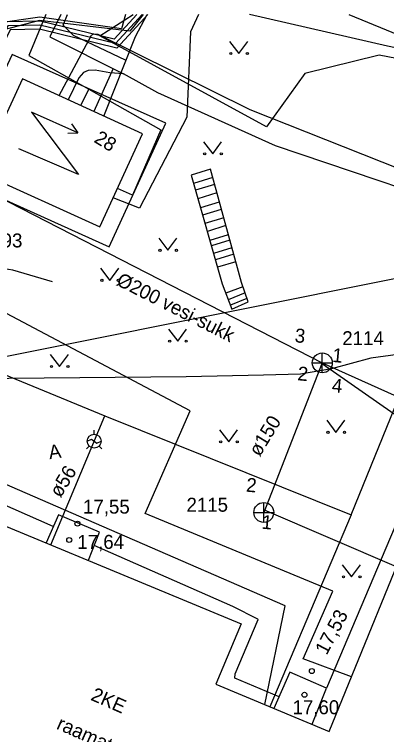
# Model space of a CAD drawing. Extents: x 713497 to 713863, y 6590062 to 6590327.
# Drawn here: x 713550.85 to 713569.52, y 6590291.24 to 6590327.39 of the extents above; entities that cross this region are included whole.
import ezdxf

# ---------------------------------------------------------------- set-up
doc = ezdxf.new("R2010")
doc.units = 0
for name, color, linetype in [('HALJASTUS', 7, 'Continuous'), ('HOONE', 7, 'Continuous'), ('HOONEDET', 7, 'Continuous'), ('KAEVU_NR', 7, 'Continuous'), ('KKAEV', 7, 'Continuous'), ('KORGUS', 7, 'Continuous'), ('KPKAABEL', 7, 'Continuous'), ('KTRASS', 7, 'Continuous'), ('MPKAABEL', 7, 'Continuous'), ('RAJATIS', 7, 'Continuous'), ('SITRASS', 7, 'Continuous'), ('TEE', 7, 'Continuous'), ('TORU NR', 7, 'Continuous'), ('TTRASS', 7, 'Continuous'), ('Слой 1', 7, 'Continuous')]:
    doc.layers.add(name, color=color, linetype=linetype)

msp = doc.modelspace()

# ---------------------------------------------------------------- linework, layer by layer
at = {"layer": 'HALJASTUS'}
for p, q in [((713561.647, 6590326.037), (713562.11, 6590325.43)), ((713562.11, 6590325.43), (713562.556, 6590326.037)), ((713560.337, 6590320.997), (713560.8, 6590320.39)), ((713560.8, 6590320.39), (713561.246, 6590320.997)), ((713558.087, 6590316.157), (713558.55, 6590315.55)), ((713558.55, 6590315.55), (713558.996, 6590316.157)), ((713555.177, 6590314.647), (713555.64, 6590314.04)), ((713555.64, 6590314.04), (713556.086, 6590314.647)), ((713558.577, 6590311.597), (713559.04, 6590310.99)), ((713559.04, 6590310.99), (713559.486, 6590311.597)), ((713552.647, 6590310.327), (713553.11, 6590309.72)), ((713553.11, 6590309.72), (713553.556, 6590310.327)), ((713566.517, 6590307.017), (713566.98, 6590306.41)), ((713566.98, 6590306.41), (713567.426, 6590307.017)), ((713561.137, 6590306.547), (713561.6, 6590305.94)), ((713561.6, 6590305.94), (713562.046, 6590306.547)), ((713567.297, 6590299.767), (713567.76, 6590299.16)), ((713567.76, 6590299.16), (713568.206, 6590299.767))]:
    msp.add_line(p, q, dxfattribs=at)
msp.add_lwpolyline([(713552.76, 6590313.96), (713550.78, 6590314.56), (713548.58, 6590314.89)], dxfattribs=at)
for centre in [(713561.709, 6590325.43), (713562.538, 6590325.43), (713560.399, 6590320.39), (713561.228, 6590320.39), (713558.149, 6590315.55), (713558.978, 6590315.55), (713555.239, 6590314.04), (713556.068, 6590314.04), (713558.639, 6590310.99), (713559.468, 6590310.99), (713552.709, 6590309.72), (713553.538, 6590309.72), (713566.579, 6590306.41), (713567.408, 6590306.41), (713561.199, 6590305.94), (713562.028, 6590305.94), (713567.359, 6590299.16), (713568.188, 6590299.16)]:
    msp.add_circle(centre, 0.055, dxfattribs=at)
at = {"layer": 'HOONE'}
for p, q in [((713554.85, 6590306.32), (713554.85, 6590306.517)), ((713554.5, 6590305.968), (713554.711, 6590306.074)), ((713554.711, 6590306.074), (713554.989, 6590305.866)), ((713554.989, 6590305.866), (713555.2, 6590305.972)), ((713554.603, 6590305.723), (713554.463, 6590305.583)), ((713555.097, 6590305.723), (713555.237, 6590305.583))]:
    msp.add_line(p, q, dxfattribs=at)
for points in [[(713576.17, 6590314.75), (713587.41, 6590310.13), (713584.84, 6590303.68), (713574.46, 6590277.88), (713561.56, 6590283.23), (713540.52, 6590292.12), (713545.44, 6590303.77), (713562.22, 6590296.81), (713560.95, 6590293.78), (713566.64, 6590291.4), (713576.17, 6590314.75)], [(713541.49, 6590312.96), (713555.39, 6590307.25)], [(713567.74, 6590302.28), (713570.34, 6590308.64)], [(713552.68, 6590300.77), (713555.39, 6590307.25)], [(713555.39, 6590307.25), (713567.74, 6590302.28)], [(713567.74, 6590302.28), (713563.67, 6590292.64)]]:
    msp.add_lwpolyline(points, dxfattribs=at)
msp.add_circle((713554.85, 6590305.97), 0.35, dxfattribs=at)
at = {"layer": 'HOONEDET'}
for points in [[(713547.85, 6590319.22), (713555.61, 6590315.72), (713558.45, 6590321.94), (713550.73, 6590325.38), (713547.85, 6590319.22)], [(713562.57, 6590312.96), (713562.24, 6590313.93), (713560.68, 6590319.62), (713559.71, 6590319.32), (713561.28, 6590313.87), (713561.76, 6590312.6), (713562.57, 6590312.96)], [(713560.8, 6590319.2), (713559.83, 6590318.9)], [(713560.89, 6590318.85), (713559.93, 6590318.57)], [(713561.01, 6590318.43), (713560.05, 6590318.14)], [(713561.13, 6590317.97), (713560.18, 6590317.68)], [(713561.23, 6590317.6), (713560.29, 6590317.32)], [(713561.35, 6590317.18), (713560.41, 6590316.89)], [(713561.46, 6590316.79), (713560.53, 6590316.49)], [(713561.58, 6590316.33), (713560.66, 6590316.04)], [(713561.66, 6590316.06), (713560.73, 6590315.78)], [(713561.76, 6590315.68), (713560.84, 6590315.39)], [(713561.85, 6590315.36), (713560.93, 6590315.07)], [(713561.96, 6590314.97), (713561.04, 6590314.7)], [(713575.08, 6590314.46), (713571.21, 6590304.67), (713566.5, 6590293.58)], [(713562.31, 6590313.72), (713561.46, 6590313.4)], [(713562.42, 6590313.41), (713561.58, 6590313.07)], [(713562.51, 6590313.13), (713561.69, 6590312.79)], [(713552.8, 6590301.69), (713544.9, 6590305.16), (713544.79, 6590305.11), (713544.58, 6590304.93), (713543.52, 6590302.01), (713542.37, 6590299.46), (713539.43, 6590291.91), (713539.49, 6590291.52), (713543.9, 6590289.7), (713547.82, 6590287.88), (713558.4, 6590283.41), (713566.79, 6590279.77), (713574.52, 6590276.62), (713574.85, 6590277.01), (713576.84, 6590281.98), (713578.43, 6590285.96)], [(713554.56, 6590299.99), (713555.12, 6590301.41), (713553.06, 6590302.28), (713552.44, 6590300.87)], [(713564.13, 6590293.14), (713561.9, 6590294.08), (713561.93, 6590294.3), (713563.07, 6590297.02), (713563.06, 6590297.04), (713561.81, 6590297.68), (713554.85, 6590300.73)], [(713565.78, 6590291.76), (713566.5, 6590293.58), (713564.67, 6590294.38), (713563.87, 6590292.56)]]:
    msp.add_lwpolyline(points, dxfattribs=at)
at = {"layer": 'KKAEV'}
for p, q in [((713566.294, 6590309.401), (713566.294, 6590310.401)), ((713565.794, 6590309.901), (713566.794, 6590309.901)), ((713563.361, 6590301.893), (713563.361, 6590302.893)), ((713562.861, 6590302.393), (713563.861, 6590302.393))]:
    msp.add_line(p, q, dxfattribs=at)
for centre in [(713566.294, 6590309.901), (713563.361, 6590302.393)]:
    msp.add_circle(centre, 0.5, dxfattribs=at)
at = {"layer": 'KORGUS'}
for centre in [(713554.01, 6590301.83), (713553.6, 6590301.01), (713565.77, 6590294.43), (713565.4, 6590293.24)]:
    msp.add_circle(centre, 0.125, dxfattribs=at)
at = {"layer": 'KPKAABEL'}
for points in [[(713552.432, 6590327.391), (713551.57, 6590325.32)], [(713555.34, 6590322.28), (713556.92, 6590326.29), (713557.514, 6590327.391)], [(713560.086, 6590327.391), (713559.68, 6590326.52), (713559.5, 6590322.23), (713557.13, 6590317.66), (713555.81, 6590318.19)], [(713551.57, 6590325.32), (713554.58, 6590323.63)], [(713554.58, 6590323.63), (713554.16, 6590322.82)], [(713554.58, 6590323.63), (713558.2, 6590321.6), (713556.77, 6590318.31), (713556.02, 6590318.65)]]:
    msp.add_lwpolyline(points, dxfattribs=at)
at = {"layer": 'KTRASS'}
for points in [[(713567.624, 6590327.391), (713585.051, 6590320.224)], [(713546.138, 6590320.25), (713566.294, 6590309.901)], [(713566.294, 6590309.901), (713563.361, 6590302.393)], [(713566.294, 6590309.901), (713573.181, 6590306.802)], [(713566.307, 6590309.848), (713572.606, 6590305.449)], [(713570.02, 6590299.67), (713563.403, 6590302.502)]]:
    msp.add_lwpolyline(points, dxfattribs=at)
at = {"layer": 'MPKAABEL'}
for points in [[(713556.424, 6590327.391), (713556.223, 6590326.664), (713552.132, 6590327.245), (713549.78, 6590326.91), (713545.79, 6590321.14), (713541.662, 6590317.664), (713538.182, 6590313.186), (713528.61, 6590303.11), (713525.635, 6590299.613), (713521.549, 6590293.725), (713518.804, 6590288.58), (713514.43, 6590279.53), (713512.558, 6590274.575), (713509.964, 6590266.002), (713509.002, 6590264.701), (713505.064, 6590265.776), (713496.861, 6590269.111)], [(713557.307, 6590327.391), (713556.644, 6590326.552), (713552.106, 6590327.081), (713549.22, 6590326.34), (713545.68, 6590321.35), (713541.902, 6590317.59), (713538.038, 6590313.239), (713528.706, 6590303.01), (713525.957, 6590299.38), (713525.726, 6590297.521), (713529.032, 6590295.391), (713534.179, 6590291.338), (713537.678, 6590289.076)], [(713557.538, 6590327.391), (713555.99, 6590325.703), (713552.11, 6590326.65), (713550.646, 6590326.622), (713549.51, 6590324.309), (713541.04, 6590327.391)], [(713557.264, 6590327.391), (713555.92, 6590325.93), (713552.13, 6590326.85), (713550.52, 6590326.82), (713549.41, 6590324.558), (713541.622, 6590327.391)], [(713556.997, 6590327.391), (713555.86, 6590326.15), (713552.15, 6590327.05), (713550.394, 6590327.018), (713549.31, 6590324.807), (713542.207, 6590327.391)], [(713553.172, 6590327.391), (713552.63, 6590326.27), (713556.32, 6590324.41)], [(713556.43, 6590325.1), (713553.81, 6590326.33), (713553.29, 6590326.85), (713553.515, 6590327.391)], [(713636.711, 6590327.391), (713635.854, 6590320.716), (713634.953, 6590313.694), (713623.111, 6590315.164), (713609.25, 6590318.814), (713599.127, 6590321.189), (713589.042, 6590322.916), (713577.499, 6590323.742), (713569.154, 6590325.35), (713565.418, 6590324.427), (713563.5, 6590321.748), (713555.13, 6590326.32), (713556.806, 6590327.391)], [(713614.112, 6590316.526), (713569.56, 6590325.79), (713562.639, 6590327.391)], [(713553.09, 6590323.32), (713554.72, 6590326.35), (713554.83, 6590326.42), (713555.03, 6590326.4), (713562.66, 6590322.62), (713582.44, 6590314.77)], [(713555.8, 6590324.67), (713554.84, 6590322.51)], [(713556.32, 6590324.41), (713555.64, 6590324.46), (713554.9, 6590324.6), (713554.55, 6590324.57), (713554.31, 6590324.47), (713554.09, 6590324.2), (713553.54, 6590323.11)], [(713580.97, 6590314.76), (713575.44, 6590316.92), (713563.95, 6590320.79), (713558.05, 6590323.46), (713556.32, 6590324.41)]]:
    msp.add_lwpolyline(points, dxfattribs=at)
at = {"layer": 'RAJATIS'}
for points in [[(713549.09, 6590319.47), (713555.14, 6590316.73), (713557.28, 6590321.39), (713551.26, 6590324.16), (713549.09, 6590319.47)], [(713554.03, 6590321.45), (713551.71, 6590322.48), (713554.06, 6590319.35), (713551.08, 6590320.64)], [(713553.71, 6590321.89), (713554.03, 6590321.45)], [(713553.53, 6590321.43), (713554.03, 6590321.45)]]:
    msp.add_lwpolyline(points, dxfattribs=at)
at = {"layer": 'SITRASS'}
for points in [[(713564.43, 6590297.7), (713552.93, 6590302.7), (713534.618, 6590310.666), (713530.47, 6590312.47), (713526.3, 6590314.84), (713512, 6590321.218), (713498.159, 6590327.391)], [(713563.41, 6590292.75), (713564.43, 6590297.7)]]:
    msp.add_lwpolyline(points, dxfattribs=at)
at = {"layer": 'TEE'}
msp.add_lwpolyline([(713573.49, 6590310.58), (713571.43, 6590310.51), (713568.73, 6590310.13), (713566.75, 6590309.6), (713565.2, 6590309.33), (713563.34, 6590309.28), (713559.47, 6590309.2), (713550.571, 6590309.122), (713547.007, 6590308.859), (713543.266, 6590308.267), (713539.684, 6590306.737), (713533.203, 6590301.01), (713529.652, 6590292.758), (713524.443, 6590302.359), (713528.272, 6590311.829), (713529.607, 6590315.209), (713534.577, 6590327.391)], dxfattribs=at)
at = {"layer": 'TTRASS'}
msp.add_lwpolyline([(713567.76, 6590294.15), (713565.34, 6590295.05), (713566.82, 6590298.45), (713557.41, 6590302.34), (713559.67, 6590307.5), (713548.77, 6590313.26)], dxfattribs=at)
at = {"layer": 'Слой 1'}
msp.add_lwpolyline([(713534.6, 6590307.05), (713570.51, 6590314.26), (713572.89, 6590321.37), (713595.83, 6590312.09), (713577.56, 6590268.53), (713526.91, 6590290.79)], close=True, dxfattribs=at)

# ---------------------------------------------------------------- texts
at = {"layer": 'HOONE'}
for s, p in [('2KE', (713554.634, 6590292.998)), ('raamatukogu', (713552.915, 6590291.547))]:
    msp.add_text(s, height=0.7, rotation=336.1452, dxfattribs=at).set_placement(p)
at = {"layer": 'KAEVU_NR'}
for s, p in [('2114', (713567.298, 6590310.79)), ('2115', (713559.483, 6590302.43))]:
    msp.add_text(s, height=0.7, dxfattribs=at).set_placement(p)
at = {"layer": 'KORGUS'}
for s, p in [('15,93', (713548.91, 6590315.695)), ('17,55', (713554.293, 6590302.335)), ('17,64', (713554.008, 6590300.565)), ('17,60', (713564.801, 6590292.265))]:
    msp.add_text(s, height=0.7, dxfattribs=at).set_placement(p)
msp.add_text('17,53', height=0.7, rotation=62.1922, dxfattribs=at).set_placement((713566.515, 6590295.201))
at = {"layer": 'KTRASS'}
msp.add_text('%%c200 vesi-sukk', height=0.7, rotation=333.1416, dxfattribs=at).set_placement((713555.91, 6590313.837))
at = {"layer": 'TEE'}
msp.add_text('A', height=0.7, rotation=7.515, dxfattribs=at).set_placement((713552.614, 6590305.062))
at = {"layer": 'TORU NR'}
for s, rotation, p in [('28', 328.7332, (713554.798, 6590321.008)), ('3', 354.7103, (713564.891, 6590310.94)), ('1', 354.7103, (713566.771, 6590309.95)), ('2', 354.7103, (713565.031, 6590309.03)), ('4', 354.7103, (713566.751, 6590308.43)), ('ø150', 58.7707, (713563.152, 6590305.154)), ('ø56', 58.7707, (713553.161, 6590303.089)), ('2', 354.7103, (713562.451, 6590303.44)), ('1', 354.7103, (713563.231, 6590301.58))]:
    msp.add_text(s, height=0.7, rotation=rotation, dxfattribs=at).set_placement(p)

doc.saveas('drawing.dxf')
